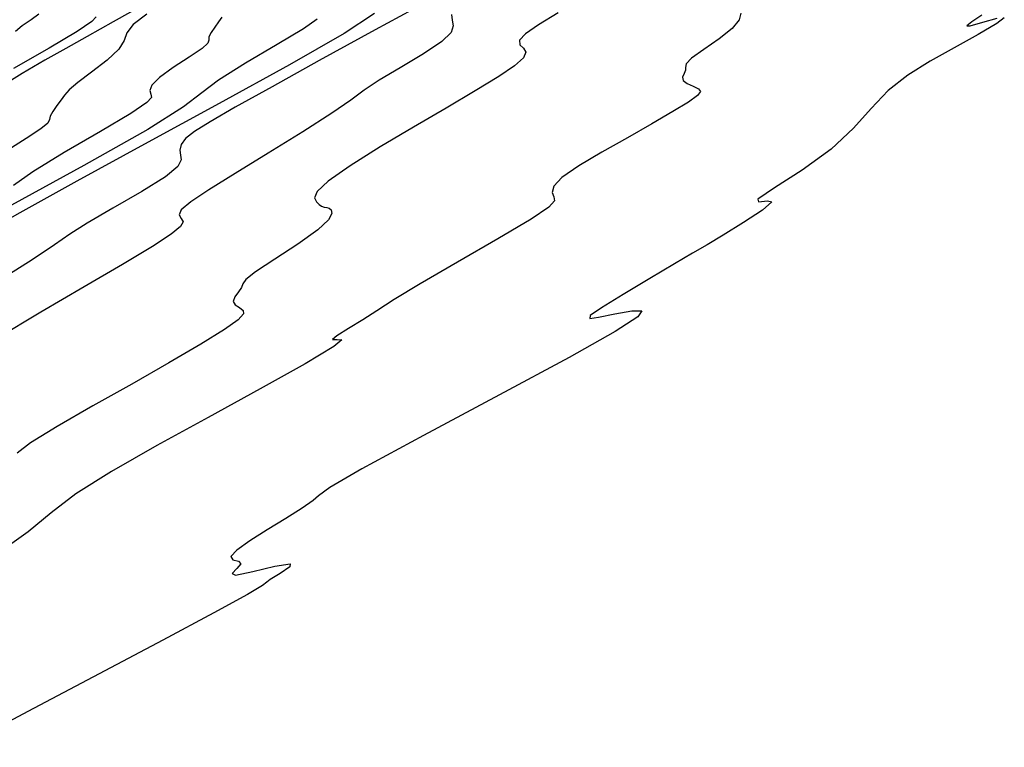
# Model space of a CAD drawing. Extents: x 3249832 to 3255657, y 13789405 to 13793316.
# Tile 561 of 656: x 3254771 to 3254800, y 13790574 to 13790596. Entities that reach past the tile are written whole.
import ezdxf

# ---------------------------------------------------------------- set-up
doc = ezdxf.new("R2010")
doc.units = 0
doc.header["$LTSCALE"] = 100
doc.header["$MEASUREMENT"] = 0
for name, color, linetype in [('GRATIO_CON', 10, 'CONTINUOUS'), ('GRATIO_ICON', 7, 'CONTINUOUS'), ('TARGETS_EAST', 7, 'CONTINUOUS')]:
    doc.layers.add(name, color=color, linetype=linetype)

# ---------------------------------------------------------------- blocks, each defined once
blk = doc.blocks.new('Gratio_032316_contours')
at = {"layer": 'GRATIO_CON', "color": 5, "linetype": 'Continuous', "flags": 128}
for points in [[(3254799.764, 13790596.199), (3254799.46, 13790595.997), (3254799.312, 13790595.884), (3254799.412, 13790595.881), (3254799.79, 13790595.988), (3254800.224, 13790596.109)], [(3254800.433, 13790596.123), (3254800.21, 13790595.945), (3254799.654, 13790595.62), (3254798.942, 13790595.227), (3254798.226, 13790594.829), (3254797.559, 13790594.412), (3254796.969, 13790593.948), (3254796.461, 13790593.414), (3254795.935, 13790592.824), (3254795.268, 13790592.2), (3254794.406, 13790591.578), (3254793.578, 13790591.047), (3254793.082, 13790590.713), (3254793.103, 13790590.631), (3254793.371, 13790590.664), (3254793.503, 13790590.627), (3254793.22, 13790590.385), (3254792.655, 13790590.015), (3254792.047, 13790589.64), (3254791.568, 13790589.352), (3254791.134, 13790589.095), (3254790.594, 13790588.778), (3254789.857, 13790588.343), (3254789.065, 13790587.87), (3254788.421, 13790587.472), (3254788.087, 13790587.238), (3254788.068, 13790587.155), (3254788.334, 13790587.187), (3254788.817, 13790587.288), (3254789.324, 13790587.381), (3254789.625, 13790587.38), (3254789.508, 13790587.199), (3254788.828, 13790586.762), (3254787.452, 13790585.99), (3254785.378, 13790584.872), (3254783.108, 13790583.658), (3254781.27, 13790582.661), (3254780.315, 13790582.106), (3254779.981, 13790581.865), (3254779.824, 13790581.717), (3254779.495, 13790581.489), (3254779.003, 13790581.182), (3254778.451, 13790580.844), (3254777.935, 13790580.519), (3254777.544, 13790580.243), (3254777.361, 13790580.05), (3254777.424, 13790579.956), (3254777.59, 13790579.907), (3254777.668, 13790579.833), (3254777.543, 13790579.69), (3254777.403, 13790579.546), (3254777.509, 13790579.497), (3254778.02, 13790579.601), (3254778.681, 13790579.76), (3254779.133, 13790579.837), (3254779.125, 13790579.738), (3254778.834, 13790579.541), (3254778.543, 13790579.364), (3254778.438, 13790579.281), (3254778.314, 13790579.184), (3254777.865, 13790578.919), (3254776.858, 13790578.368), (3254775.341, 13790577.557), (3254773.436, 13790576.548), (3254771.308, 13790575.425), (3254769.317, 13790574.359)], [(3254792.58, 13790596.256), (3254792.522, 13790596.061), (3254792.315, 13790595.802), (3254791.926, 13790595.491), (3254791.472, 13790595.175), (3254791.109, 13790594.913), (3254790.948, 13790594.743), (3254790.924, 13790594.639), (3254790.93, 13790594.556), (3254790.888, 13790594.459), (3254790.838, 13790594.352), (3254790.852, 13790594.248), (3254790.977, 13790594.157), (3254791.157, 13790594.077), (3254791.312, 13790594), (3254791.368, 13790593.918), (3254791.281, 13790593.799), (3254791.015, 13790593.608), (3254790.548, 13790593.32), (3254789.923, 13790592.954), (3254789.196, 13790592.54), (3254788.434, 13790592.109), (3254787.743, 13790591.7), (3254787.238, 13790591.352), (3254786.997, 13790591.094), (3254786.952, 13790590.911), (3254786.998, 13790590.779), (3254787.019, 13790590.661), (3254786.852, 13790590.47), (3254786.32, 13790590.11), (3254785.332, 13790589.524), (3254784.124, 13790588.831), (3254783.012, 13790588.188), (3254782.237, 13790587.715), (3254781.719, 13790587.379), (3254781.301, 13790587.107), (3254780.874, 13790586.847), (3254780.527, 13790586.633), (3254780.397, 13790586.52), (3254780.539, 13790586.526), (3254780.674, 13790586.514), (3254780.44, 13790586.312), (3254779.578, 13790585.798), (3254778.242, 13790585.051), (3254776.691, 13790584.201), (3254775.162, 13790583.362), (3254773.803, 13790582.588), (3254772.739, 13790581.917), (3254772.012, 13790581.357), (3254771.326, 13790580.788), (3254770.3, 13790580.058)], [(3254787.126, 13790596.267), (3254786.543, 13790595.906), (3254786.154, 13790595.638), (3254785.972, 13790595.448), (3254785.988, 13790595.317), (3254786.096, 13790595.211), (3254786.168, 13790595.092), (3254786.094, 13790594.927), (3254785.83, 13790594.691), (3254785.354, 13790594.367), (3254784.656, 13790593.94), (3254783.788, 13790593.429), (3254782.816, 13790592.861), (3254781.819, 13790592.267), (3254780.923, 13790591.707), (3254780.266, 13790591.247), (3254779.939, 13790590.935), (3254779.864, 13790590.745), (3254779.917, 13790590.63), (3254779.995, 13790590.553), (3254780.074, 13790590.503), (3254780.154, 13790590.475), (3254780.232, 13790590.463), (3254780.302, 13790590.445), (3254780.358, 13790590.394), (3254780.38, 13790590.286), (3254780.28, 13790590.094), (3254779.958, 13790589.791), (3254779.367, 13790589.372), (3254778.674, 13790588.92), (3254778.102, 13790588.541), (3254777.815, 13790588.309), (3254777.725, 13790588.18), (3254777.688, 13790588.078), (3254777.594, 13790587.947), (3254777.484, 13790587.797), (3254777.435, 13790587.66), (3254777.499, 13790587.556), (3254777.624, 13790587.474), (3254777.733, 13790587.392), (3254777.747, 13790587.286), (3254777.589, 13790587.112), (3254777.18, 13790586.822), (3254776.469, 13790586.383), (3254775.516, 13790585.825), (3254774.408, 13790585.195), (3254773.247, 13790584.541), (3254772.186, 13790583.933), (3254771.395, 13790583.445), (3254770.989, 13790583.13)], [(3254783.947, 13790596.216), (3254783.969, 13790596.045), (3254783.998, 13790595.878), (3254783.934, 13790595.681), (3254783.658, 13790595.409), (3254783.107, 13790595.041), (3254782.42, 13790594.632), (3254781.79, 13790594.256), (3254781.343, 13790593.959), (3254780.941, 13790593.667), (3254780.376, 13790593.276), (3254779.511, 13790592.722), (3254778.481, 13790592.082), (3254777.49, 13790591.473), (3254776.708, 13790590.99), (3254776.17, 13790590.635), (3254775.881, 13790590.393), (3254775.821, 13790590.239), (3254775.884, 13790590.134), (3254775.94, 13790590.034), (3254775.869, 13790589.891), (3254775.589, 13790589.661), (3254775.026, 13790589.296), (3254774.136, 13790588.763), (3254772.992, 13790588.096), (3254771.697, 13790587.339), (3254770.367, 13790586.548)], [(3254781.648, 13790596.253), (3254780.743, 13790595.655), (3254779.119, 13790594.721), (3254777.013, 13790593.563), (3254774.793, 13790592.355), (3254772.775, 13790591.247), (3254771.072, 13790590.302), (3254769.748, 13790589.558)], [(3254779.941, 13790596.081), (3254779.536, 13790595.795), (3254778.751, 13790595.323), (3254777.807, 13790594.765), (3254777.001, 13790594.257), (3254776.498, 13790593.877), (3254775.953, 13790593.463), (3254774.89, 13790592.792), (3254772.984, 13790591.712), (3254770.516, 13790590.361)], [(3254777.095, 13790596.137), (3254776.998, 13790595.996), (3254776.884, 13790595.838), (3254776.775, 13790595.679), (3254776.714, 13790595.548), (3254776.713, 13790595.457), (3254776.684, 13790595.362), (3254776.512, 13790595.205), (3254776.127, 13790594.947), (3254775.646, 13790594.635), (3254775.234, 13790594.338), (3254775.013, 13790594.111), (3254774.951, 13790593.951), (3254774.976, 13790593.839), (3254775, 13790593.747), (3254774.861, 13790593.59), (3254774.384, 13790593.27), (3254773.477, 13790592.733), (3254772.391, 13790592.099), (3254771.463, 13790591.53), (3254770.885, 13790591.119)], [(3254774.86, 13790596.233), (3254774.449, 13790595.915), (3254774.267, 13790595.667), (3254774.186, 13790595.445), (3254774.029, 13790595.189), (3254773.674, 13790594.858), (3254773.214, 13790594.502), (3254772.8, 13790594.19), (3254772.544, 13790593.972), (3254772.404, 13790593.817), (3254772.301, 13790593.673), (3254772.176, 13790593.503), (3254772.052, 13790593.327), (3254771.975, 13790593.181), (3254771.959, 13790593.082), (3254771.91, 13790592.98), (3254771.7, 13790592.805), (3254771.257, 13790592.517), (3254770.711, 13790592.169)], [(3254773.349, 13790596.152), (3254773.216, 13790596.012), (3254772.779, 13790595.716), (3254771.944, 13790595.217), (3254770.884, 13790594.609)], [(3254771.635, 13790596.226), (3254771.407, 13790596.063), (3254771.146, 13790595.881), (3254770.943, 13790595.709)]]:
    blk.add_lwpolyline(points, dxfattribs=at)
at = {"layer": 'GRATIO_ICON', "color": 7, "linetype": 'Continuous', "flags": 128}
for points in [[(3254783.511, 13790596.765), (3254781.674, 13790595.765), (3254780.004, 13790594.848), (3254778.594, 13790594.065), (3254777.498, 13790593.45), (3254776.745, 13790593.018), (3254776.277, 13790592.728), (3254776.014, 13790592.517), (3254775.885, 13790592.337), (3254775.847, 13790592.175), (3254775.864, 13790592.027), (3254775.882, 13790591.879), (3254775.78, 13790591.683), (3254775.414, 13790591.38), (3254774.71, 13790590.938), (3254773.849, 13790590.439), (3254773.079, 13790589.991), (3254772.559, 13790589.662), (3254772.103, 13790589.348), (3254771.437, 13790588.904), (3254770.377, 13790588.233)], [(3254774.798, 13790596.53), (3254773.852, 13790595.996), (3254773.085, 13790595.566), (3254772.444, 13790595.207), (3254771.819, 13790594.853), (3254771.142, 13790594.461), (3254770.504, 13790594.065)]]:
    blk.add_lwpolyline(points, dxfattribs=at)

msp = doc.modelspace()

# ---------------------------------------------------------------- block references
at = {"layer": 'TARGETS_EAST'}
msp.add_blockref('Gratio_032316_contours', (0, 0), dxfattribs=at)

doc.saveas('drawing.dxf')
